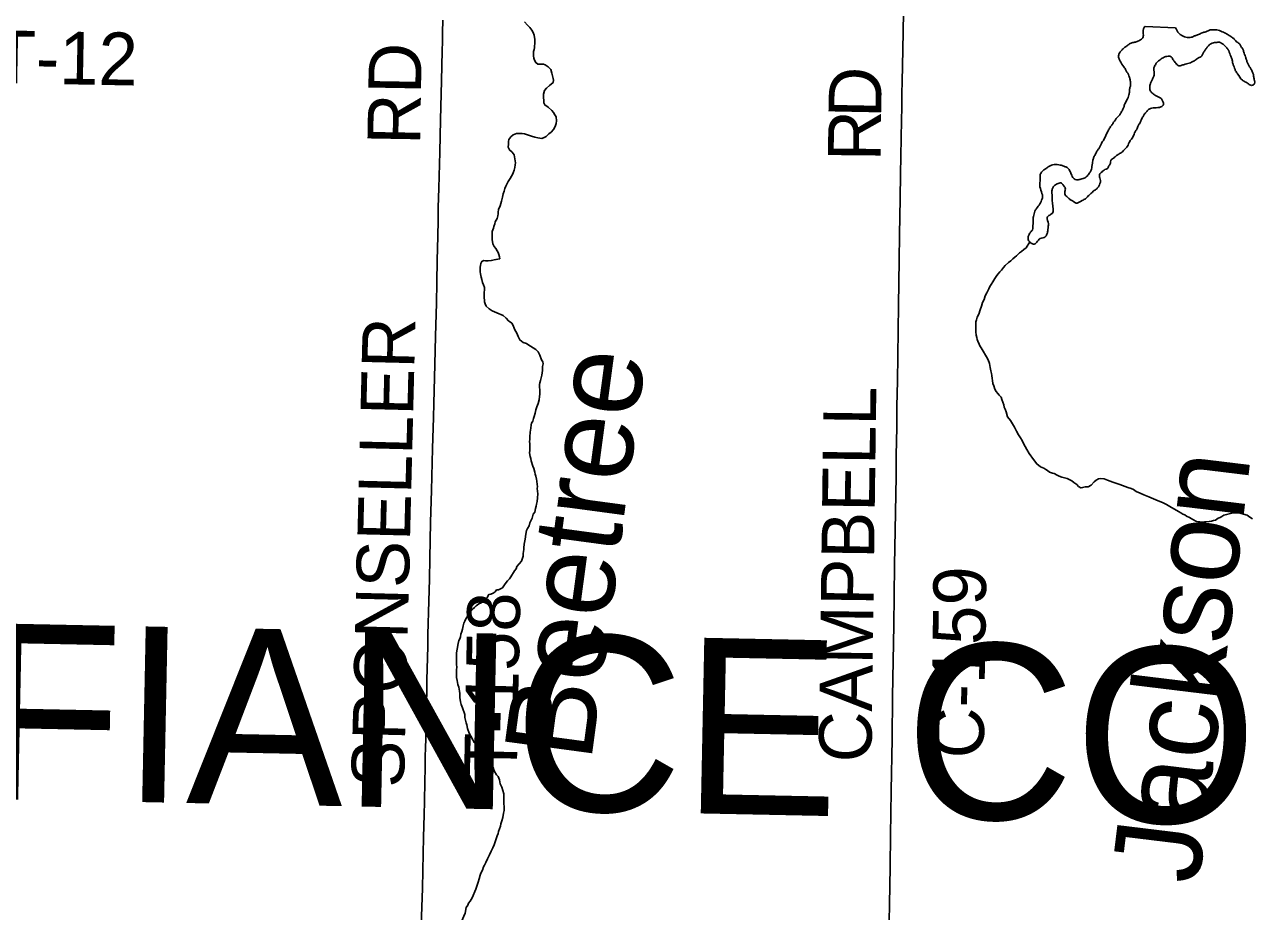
# Model space of a CAD drawing. Extents: x 2.1 to 73.9, y 4 to 26.
# Drawn here: x 47.631 to 48.292, y 20.291 to 20.769 of the extents above; entities that cross this region are included whole.
import ezdxf

# ---------------------------------------------------------------- set-up
doc = ezdxf.new("R2010")
doc.units = 0
for name, color, linetype in [('GM_X_County_Road', 7, 'Continuous'), ('GM_X_County_Road_Text', 7, 'Continuous'), ('GM_X_County_Text', 7, 'Continuous'), ('GM_X_Minor_Lake', 7, 'Continuous'), ('GM_X_Minor_River', 7, 'Continuous'), ('GM_X_Minor_River_Text', 7, 'Continuous'), ('GM_X_Township_Road', 7, 'Continuous'), ('GM_X_Township_Road_Text', 7, 'Continuous')]:
    doc.layers.add(name, color=color, linetype=linetype)

msp = doc.modelspace()

# ---------------------------------------------------------------- linework, layer by layer
at = {"layer": 'GM_X_County_Road'}
msp.add_lwpolyline([(48.09704, 20.27585), (48.09728, 20.29444), (48.09761, 20.31433), (48.09786, 20.33205), (48.09803, 20.34324), (48.09823, 20.35566), (48.09867, 20.38332), (48.09894, 20.40632), (48.09961, 20.44486), (48.09982, 20.46071), (48.1001, 20.47718), (48.10041, 20.49613), (48.10085, 20.52504), (48.10099, 20.53654), (48.10125, 20.55145), (48.10134, 20.56295), (48.10156, 20.57631), (48.10217, 20.61734), (48.10258, 20.64157), (48.10278, 20.65525), (48.10303, 20.67483), (48.10333, 20.68787), (48.10376, 20.71709), (48.10392, 20.72392), (48.10403, 20.73139), (48.10419, 20.7379), (48.10457, 20.755), (48.10486, 20.77493)], dxfattribs=at)
at = {"layer": 'GM_X_Minor_Lake'}
msp.add_line((48.25156, 20.76688), (48.23519, 20.76755), dxfattribs=at)
for points in [[(48.23519, 20.76755), (48.23511, 20.76753), (48.23432, 20.76622), (48.23408, 20.76452), (48.23423, 20.76281), (48.23361, 20.76111), (48.23168, 20.75983), (48.22995, 20.75912), (48.22804, 20.75879), (48.2263, 20.75789), (48.22494, 20.75678), (48.22359, 20.75587), (48.22241, 20.75457), (48.22123, 20.75308), (48.22081, 20.75138), (48.22133, 20.74966), (48.22224, 20.74792), (48.22407, 20.74521), (48.22498, 20.74367), (48.22643, 20.74097), (48.22695, 20.73925), (48.22728, 20.73734), (48.22723, 20.73544), (48.2268, 20.73374), (48.22677, 20.73241), (48.22635, 20.73071), (48.22592, 20.7292), (48.22472, 20.72696), (48.22391, 20.72489), (48.2233, 20.72338), (48.22249, 20.72169), (48.2215, 20.72001), (48.22013, 20.71853), (48.21816, 20.71592), (48.21717, 20.71443), (48.21598, 20.71275), (48.21498, 20.71087), (48.21398, 20.70881), (48.21297, 20.70656), (48.21158, 20.7045), (48.21097, 20.703), (48.21017, 20.70169), (48.20919, 20.70039), (48.20818, 20.69832), (48.20738, 20.69682), (48.20696, 20.69513), (48.20673, 20.6938), (48.2065, 20.6921), (48.20627, 20.69058), (48.20547, 20.68909), (48.20428, 20.68741), (48.20234, 20.68575), (48.201, 20.6854), (48.19908, 20.68489)], [(48.23482, 20.72041), (48.236, 20.72171), (48.23736, 20.72301), (48.23871, 20.72354), (48.24042, 20.72368), (48.24195, 20.72383), (48.24367, 20.72417), (48.24503, 20.72546), (48.2447, 20.72718), (48.24397, 20.72853), (48.24248, 20.72952), (48.24116, 20.73012), (48.23967, 20.73112), (48.23837, 20.73229), (48.23765, 20.73402), (48.23769, 20.73535), (48.23811, 20.73705), (48.23872, 20.73836), (48.23952, 20.74005), (48.23994, 20.74137), (48.23998, 20.74308), (48.23984, 20.74479), (48.24045, 20.74649), (48.24145, 20.74817), (48.24281, 20.74927), (48.24494, 20.75074), (48.24686, 20.75145), (48.24839, 20.7516), (48.24969, 20.75061), (48.2506, 20.74907), (48.25208, 20.74732), (48.25338, 20.74633), (48.25491, 20.74667), (48.25683, 20.74719), (48.25817, 20.74753), (48.26086, 20.7486), (48.2626, 20.74969), (48.26395, 20.75061), (48.2655, 20.75152), (48.26629, 20.75283), (48.26709, 20.75432), (48.26808, 20.75563), (48.26926, 20.75712), (48.27062, 20.75822), (48.27197, 20.75875), (48.2733, 20.75891), (48.27521, 20.75905), (48.27652, 20.75844), (48.27783, 20.75746), (48.27912, 20.75609), (48.28022, 20.75454), (48.28128, 20.75147), (48.282, 20.74974), (48.28233, 20.74802), (48.28286, 20.74649), (48.2834, 20.74515), (48.28393, 20.74361), (48.28503, 20.74206), (48.2876, 20.73857), (48.28947, 20.73757), (48.29097, 20.73658), (48.29247, 20.73578), (48.29421, 20.73688), (48.29406, 20.7384), (48.29373, 20.74031), (48.29339, 20.74203), (48.29268, 20.74376), (48.29195, 20.74511), (48.29104, 20.74646), (48.29032, 20.748), (48.28979, 20.74954), (48.28926, 20.75126), (48.28838, 20.75375), (48.28785, 20.75529), (48.28693, 20.75664), (48.28621, 20.75799), (48.28472, 20.75917), (48.28324, 20.76073), (48.28193, 20.76172), (48.27988, 20.7631), (48.278, 20.7641), (48.27669, 20.76471), (48.27518, 20.76532), (48.27386, 20.76573), (48.27215, 20.76578), (48.27063, 20.76582), (48.2691, 20.76529), (48.26737, 20.76458), (48.26544, 20.76387), (48.26333, 20.76298), (48.26179, 20.76245), (48.26006, 20.76173), (48.25702, 20.76182), (48.25439, 20.76303), (48.25309, 20.7642), (48.25218, 20.76556), (48.25156, 20.76688)], [(48.19908, 20.68489), (48.19738, 20.68512), (48.1959, 20.68668), (48.19536, 20.68803), (48.19446, 20.68995), (48.19317, 20.6915), (48.19167, 20.69211), (48.18997, 20.69273), (48.18864, 20.69296), (48.18694, 20.69319), (48.18388, 20.69251), (48.18252, 20.6916), (48.18097, 20.6905), (48.17961, 20.6894), (48.17862, 20.68771), (48.17852, 20.68411), (48.1783, 20.68278), (48.17844, 20.68107), (48.17949, 20.67762), (48.17983, 20.6759), (48.1796, 20.67458), (48.17662, 20.66953), (48.17563, 20.66803), (48.1754, 20.66652), (48.17498, 20.6652), (48.17473, 20.66293), (48.17464, 20.65932), (48.17441, 20.65799), (48.17342, 20.65669), (48.17243, 20.65501), (48.17201, 20.6535), (48.17235, 20.65216), (48.17365, 20.65079), (48.17534, 20.65018), (48.1771, 20.65184), (48.17924, 20.65349), (48.18077, 20.65383), (48.18194, 20.65513), (48.18256, 20.65682), (48.18278, 20.65815), (48.18283, 20.65986), (48.18305, 20.66118), (48.18238, 20.66462), (48.18375, 20.66591), (48.1853, 20.6672), (48.18553, 20.66853), (48.18524, 20.67195), (48.18509, 20.67348), (48.18494, 20.67519), (48.18499, 20.6769), (48.18484, 20.67862), (48.18527, 20.68031), (48.18606, 20.68162), (48.1878, 20.68272), (48.18972, 20.68324), (48.19102, 20.68206), (48.19212, 20.68032), (48.19188, 20.67862), (48.19202, 20.6769), (48.19332, 20.67554), (48.19462, 20.67436), (48.19593, 20.67357), (48.19856, 20.67236), (48.19991, 20.67308), (48.20126, 20.67381), (48.203, 20.67471), (48.20437, 20.67619), (48.20592, 20.67748), (48.20768, 20.67914), (48.20903, 20.68006), (48.21021, 20.68155), (48.21082, 20.68286), (48.21105, 20.68457), (48.21071, 20.6859), (48.21057, 20.68781), (48.21174, 20.68911), (48.21349, 20.69039), (48.21484, 20.69092), (48.21564, 20.69242), (48.21644, 20.69392), (48.21666, 20.69525), (48.21803, 20.69654), (48.21939, 20.69764), (48.22094, 20.69874), (48.22268, 20.69984), (48.22424, 20.7015), (48.22561, 20.70299), (48.22682, 20.70562), (48.2282, 20.70729), (48.22921, 20.70954), (48.22981, 20.71086), (48.23061, 20.71217), (48.23142, 20.71404), (48.23221, 20.71535), (48.23302, 20.71704), (48.23403, 20.71911), (48.23482, 20.72041)]]:
    msp.add_spline(points, degree=3, dxfattribs=at)
at = {"layer": 'GM_X_Minor_River'}
for points in [[(47.9006, 20.77015), (47.90207, 20.7682), (47.90336, 20.76702), (47.90446, 20.76565), (47.90518, 20.76429), (47.90571, 20.76294), (47.90601, 20.76046), (47.90616, 20.75931), (47.90587, 20.75609), (47.90565, 20.75515), (47.90542, 20.75401), (47.90538, 20.75287), (47.90535, 20.75173), (47.90549, 20.7504), (47.90584, 20.74943), (47.90656, 20.74808), (47.90768, 20.74728), (47.9092, 20.74723), (47.91072, 20.74718), (47.91167, 20.74696), (47.91334, 20.74576), (47.91463, 20.74439), (47.91533, 20.74246), (47.91567, 20.74093), (47.916, 20.73959), (47.91616, 20.73863), (47.91593, 20.73731), (47.91495, 20.73639), (47.91397, 20.73566), (47.91241, 20.73438), (47.91123, 20.73309), (47.91078, 20.73101), (47.91075, 20.73006), (47.91071, 20.72892), (47.91087, 20.72796), (47.91101, 20.72643), (47.91155, 20.72528), (47.91322, 20.72408), (47.91526, 20.7223), (47.91617, 20.72113), (47.9169, 20.71996), (47.91762, 20.7188), (47.91775, 20.7167), (47.91751, 20.71519), (47.91708, 20.71368), (47.91607, 20.712), (47.91489, 20.71052)], [(47.91489, 20.71052), (47.91371, 20.70961), (47.91215, 20.70833), (47.91118, 20.70779), (47.90983, 20.70726), (47.90774, 20.70752), (47.90604, 20.70796), (47.90434, 20.70839), (47.90321, 20.70881), (47.90208, 20.70923), (47.90058, 20.70966), (47.89925, 20.70989), (47.8983, 20.70993), (47.89735, 20.70996), (47.8962, 20.7098), (47.89446, 20.7091), (47.8931, 20.708), (47.8921, 20.70671), (47.89188, 20.70557), (47.89183, 20.70405), (47.89178, 20.70253), (47.89249, 20.70099), (47.89379, 20.6998), (47.89489, 20.69843), (47.8957, 20.69403), (47.89547, 20.6929), (47.89524, 20.69157), (47.895, 20.69006), (47.89439, 20.68875), (47.89397, 20.68781), (47.89356, 20.68687), (47.89276, 20.68557), (47.89176, 20.68408), (47.89115, 20.68296), (47.89053, 20.68146), (47.88992, 20.68015), (47.8895, 20.67883), (47.88907, 20.67732), (47.88863, 20.67562), (47.88818, 20.67336), (47.88734, 20.67091), (47.88651, 20.66885), (47.88628, 20.66752), (47.88625, 20.66657), (47.88621, 20.66543), (47.88579, 20.66411), (47.88519, 20.66318), (47.88478, 20.66225), (47.88455, 20.66111), (47.88394, 20.6598), (47.88372, 20.65886), (47.88309, 20.65697), (47.88306, 20.65602), (47.88302, 20.65488), (47.88314, 20.6526), (47.8833, 20.65164), (47.88345, 20.65049), (47.88416, 20.64895), (47.88508, 20.64797), (47.8858, 20.64661), (47.88634, 20.64564), (47.88669, 20.64468), (47.88703, 20.64334), (47.88719, 20.64238), (47.88508, 20.64188), (47.88259, 20.64139), (47.88087, 20.64126), (47.87954, 20.6413), (47.87859, 20.64133), (47.87743, 20.6408), (47.87702, 20.63986), (47.87679, 20.63873), (47.87657, 20.63779), (47.87653, 20.63665), (47.87668, 20.63531), (47.87684, 20.63416), (47.87716, 20.63244), (47.8775, 20.6311), (47.87783, 20.62957), (47.87836, 20.62822), (47.87889, 20.62687), (47.87886, 20.62592), (47.87879, 20.62383), (47.87875, 20.62269), (47.87871, 20.62136), (47.87886, 20.62002), (47.87902, 20.61906), (47.87937, 20.6181), (47.8799, 20.61675), (47.88138, 20.61537), (47.88306, 20.61437), (47.88681, 20.61272), (47.88775, 20.61231), (47.88907, 20.61169), (47.89055, 20.61031), (47.89183, 20.60894), (47.89369, 20.60755), (47.89442, 20.60638), (47.89495, 20.60503), (47.89548, 20.60368), (47.8962, 20.60252)], [(48.17305, 20.65143), (48.17092, 20.64822), (48.16974, 20.64731), (48.16857, 20.64621), (48.1674, 20.64549), (48.16583, 20.64402), (48.16486, 20.64329), (48.16387, 20.64237), (48.1627, 20.64127), (48.16153, 20.64035), (48.15976, 20.6387), (48.15877, 20.63759), (48.15778, 20.63629), (48.1568, 20.63537), (48.156, 20.63426), (48.15521, 20.63333), (48.1542, 20.63166), (48.15301, 20.62998), (48.1522, 20.62849), (48.1514, 20.62737), (48.15079, 20.62606), (48.14977, 20.624), (48.14895, 20.62232), (48.14832, 20.62044), (48.14751, 20.61875), (48.14687, 20.61687), (48.14624, 20.6148), (48.1454, 20.61254), (48.14459, 20.61086), (48.14416, 20.60935), (48.14394, 20.60841), (48.1439, 20.60727), (48.14385, 20.60575), (48.14382, 20.60461), (48.14395, 20.60289), (48.14409, 20.60117), (48.14442, 20.59983), (48.14458, 20.59887), (48.14494, 20.59791), (48.14565, 20.59637), (48.146, 20.5954), (48.14673, 20.59443), (48.14727, 20.59346), (48.14962, 20.58958), (48.15052, 20.58783), (48.15122, 20.58591), (48.15153, 20.58381), (48.15204, 20.58189), (48.15238, 20.58054), (48.15253, 20.5794), (48.15267, 20.57787), (48.15283, 20.57672), (48.15297, 20.5752), (48.1535, 20.57385), (48.1542, 20.57211), (48.15492, 20.57076), (48.15565, 20.56978), (48.15638, 20.56881), (48.15749, 20.56782), (48.15783, 20.56648), (48.15836, 20.56513), (48.15888, 20.56359), (48.15923, 20.56244), (48.15976, 20.56128), (48.16029, 20.55993), (48.16096, 20.55724), (48.16261, 20.5551), (48.1637, 20.55335), (48.16478, 20.5516), (48.16586, 20.54947), (48.16694, 20.54753), (48.16802, 20.54579), (48.16893, 20.54443), (48.16964, 20.54269), (48.17054, 20.54114), (48.17144, 20.53959), (48.17271, 20.53745), (48.17489, 20.53415), (48.17672, 20.5318), (48.17876, 20.53021), (48.18045, 20.5294), (48.18157, 20.52879), (48.18251, 20.52819), (48.18362, 20.52739), (48.18513, 20.52677), (48.18607, 20.52655), (48.18776, 20.52573), (48.18888, 20.52512), (48.1902, 20.5247), (48.19171, 20.52427), (48.19303, 20.52384), (48.19453, 20.52322), (48.19566, 20.52262), (48.19677, 20.52182), (48.19826, 20.52063), (48.19918, 20.51965), (48.20049, 20.51884), (48.20144, 20.519), (48.20279, 20.51934)], [(47.8962, 20.60252), (47.89673, 20.60136), (47.89708, 20.6004), (47.89798, 20.59865), (47.89891, 20.59786), (47.89984, 20.59726), (47.90153, 20.59663), (47.90284, 20.59583), (47.90377, 20.59523), (47.90527, 20.59442), (47.90657, 20.59342), (47.90787, 20.59224), (47.90876, 20.59031), (47.90963, 20.58781), (47.91036, 20.58683), (47.91051, 20.58568), (47.91028, 20.58436), (47.91025, 20.58322), (47.91021, 20.58208), (47.90994, 20.57962), (47.90951, 20.57811), (47.90909, 20.57679), (47.90886, 20.57547), (47.90863, 20.57452), (47.90859, 20.57319), (47.90873, 20.57167), (47.9087, 20.57053), (47.90885, 20.56938), (47.90862, 20.56806), (47.90837, 20.56635), (47.90793, 20.56427), (47.90711, 20.56259), (47.90668, 20.56089), (47.90624, 20.55919), (47.9058, 20.55731), (47.90538, 20.55618), (47.90496, 20.55486), (47.90435, 20.55374), (47.90413, 20.5528), (47.90389, 20.55109), (47.90362, 20.54882), (47.90335, 20.54635), (47.90331, 20.54502), (47.90328, 20.54388), (47.90342, 20.54255), (47.90339, 20.54141), (47.90331, 20.53894), (47.90327, 20.5378), (47.90358, 20.5357), (47.90394, 20.53473), (47.90408, 20.5334), (47.90494, 20.53051), (47.90548, 20.52936), (47.90617, 20.52724), (47.90633, 20.52628), (47.90667, 20.52513), (47.90701, 20.5236), (47.90716, 20.52245), (47.9073, 20.52073), (47.90745, 20.51959), (47.90741, 20.51845), (47.9077, 20.51559), (47.90745, 20.5135), (47.90739, 20.5116), (47.90696, 20.51009), (47.90673, 20.50896), (47.9065, 20.50782), (47.90606, 20.50575), (47.90526, 20.50463), (47.90462, 20.50256), (47.904, 20.50106), (47.90339, 20.49994), (47.90296, 20.49843), (47.90216, 20.49694), (47.90155, 20.49582), (47.9013, 20.49392), (47.90083, 20.49127), (47.90036, 20.48844), (47.90011, 20.48654), (47.90008, 20.48559), (47.89982, 20.48351), (47.89977, 20.48199), (47.89893, 20.47935), (47.89755, 20.47788), (47.89636, 20.47639), (47.89594, 20.47527), (47.89514, 20.47415), (47.89314, 20.47098), (47.89234, 20.46987), (47.89135, 20.46876), (47.89016, 20.46709), (47.88857, 20.46505), (47.88644, 20.46398), (47.88548, 20.46382), (47.88469, 20.46289), (47.88353, 20.46217), (47.88237, 20.46164), (47.88121, 20.4613), (47.8804, 20.4598), (47.87883, 20.45814), (47.87707, 20.45687)], [(48.20279, 20.51934), (48.20451, 20.51947), (48.20606, 20.52037), (48.20764, 20.52203), (48.20881, 20.52294), (48.20997, 20.52367), (48.21132, 20.524), (48.21302, 20.52375), (48.2149, 20.52293), (48.21772, 20.52189), (48.22149, 20.52062), (48.22582, 20.51915), (48.22771, 20.51851), (48.22883, 20.51791), (48.23032, 20.51691), (48.23239, 20.51608), (48.23445, 20.51506), (48.23708, 20.51402), (48.23972, 20.51298), (48.24216, 20.51195), (48.2446, 20.51092), (48.24666, 20.5099), (48.24854, 20.50889), (48.25321, 20.50607), (48.25433, 20.50546), (48.25545, 20.50466), (48.25658, 20.50424), (48.25751, 20.50364), (48.25901, 20.50283), (48.26088, 20.50182), (48.26294, 20.5008), (48.26465, 20.50055), (48.26616, 20.50031), (48.26712, 20.50047), (48.26808, 20.50063), (48.2696, 20.50077), (48.27094, 20.50092), (48.2721, 20.50126), (48.27305, 20.50142), (48.27461, 20.50251), (48.27557, 20.50286), (48.27654, 20.50339), (48.27752, 20.50412), (48.27905, 20.50445), (48.28194, 20.50531), (48.28327, 20.50545), (48.28461, 20.50541), (48.28631, 20.50516), (48.2882, 20.50472), (48.29009, 20.50409), (48.29158, 20.50309), (48.29307, 20.50209)], [(47.87707, 20.45687), (47.87591, 20.45634), (47.87454, 20.45524), (47.87356, 20.45432), (47.87239, 20.45341), (47.87121, 20.45212), (47.87019, 20.45006), (47.869, 20.44857), (47.86838, 20.44707), (47.86777, 20.44595), (47.86753, 20.44444), (47.8671, 20.44274), (47.86668, 20.44142), (47.86625, 20.43992), (47.86601, 20.43859), (47.8656, 20.43746), (47.86519, 20.43653), (47.86476, 20.43502), (47.86428, 20.43199), (47.86383, 20.42991), (47.86379, 20.42858), (47.86391, 20.42649), (47.86386, 20.42497), (47.86383, 20.42383), (47.86396, 20.42211), (47.86393, 20.42097), (47.8639, 20.42002), (47.86385, 20.41869), (47.86379, 20.4166), (47.86412, 20.41507), (47.86446, 20.41391), (47.86462, 20.41296), (47.86514, 20.41142), (47.86546, 20.40932), (47.86561, 20.40798), (47.86573, 20.40588), (47.86604, 20.40359), (47.86637, 20.40206), (47.86708, 20.40032), (47.86742, 20.39917), (47.86795, 20.39782), (47.86829, 20.39667), (47.86843, 20.39514), (47.86876, 20.39361), (47.8691, 20.39227), (47.86945, 20.39111), (47.86977, 20.3892), (47.87064, 20.3867), (47.87153, 20.38496), (47.87262, 20.38302), (47.87333, 20.38166), (47.87444, 20.38049), (47.87517, 20.37951), (47.8757, 20.37835), (47.87808, 20.37523), (47.87918, 20.37405), (47.88028, 20.37268), (47.8812, 20.3717), (47.88192, 20.37035), (47.88284, 20.36918), (47.88357, 20.3682), (47.88408, 20.36628), (47.88534, 20.36415), (47.88627, 20.36336), (47.88697, 20.36143), (47.88747, 20.35932), (47.88837, 20.35758), (47.88888, 20.35566), (47.88939, 20.35393), (47.88933, 20.35203), (47.88943, 20.34899), (47.88954, 20.3467), (47.88949, 20.34499), (47.88925, 20.34348), (47.8888, 20.34121), (47.88835, 20.33932), (47.88774, 20.33782), (47.8875, 20.33649), (47.88707, 20.33499), (47.88646, 20.33368), (47.88623, 20.33254), (47.88581, 20.33122), (47.88519, 20.32972), (47.88476, 20.32803), (47.88414, 20.32652), (47.88351, 20.32483), (47.8825, 20.32296), (47.88168, 20.32109), (47.88065, 20.31884), (47.87964, 20.31697), (47.87902, 20.31547), (47.87842, 20.31454), (47.8778, 20.31285), (47.87698, 20.31116), (47.87656, 20.31004), (47.87612, 20.30815), (47.87549, 20.30627), (47.87485, 20.3042), (47.87423, 20.3025), (47.87236, 20.29781), (47.87117, 20.29614)], [(47.87117, 20.29614), (47.87037, 20.29502), (47.86995, 20.2939), (47.86915, 20.29259), (47.86848, 20.28957), (47.86269, 20.27658)]]:
    msp.add_lwpolyline(points, dxfattribs=at)
at = {"layer": 'GM_X_Township_Road'}
msp.add_lwpolyline([(47.84481, 20.28273), (47.84523, 20.29297), (47.84549, 20.30291), (47.84572, 20.31254), (47.84611, 20.33056), (47.8464, 20.34268), (47.84653, 20.34982), (47.84677, 20.36068), (47.84692, 20.36782), (47.84695, 20.36969), (47.84697, 20.37155), (47.84702, 20.37434), (47.84711, 20.37838), (47.84724, 20.38397), (47.84735, 20.38894), (47.84748, 20.39453), (47.8476, 20.39981), (47.84769, 20.40384), (47.84778, 20.4085), (47.84783, 20.41067), (47.8479, 20.41378), (47.84794, 20.41657), (47.84801, 20.41998), (47.84807, 20.42278), (47.84815, 20.42588), (47.84821, 20.42868), (47.84831, 20.43209), (47.84838, 20.43582), (47.84848, 20.43986), (47.84893, 20.45781), (47.84922, 20.4696), (47.84944, 20.48077), (47.84991, 20.50034), (47.85036, 20.51742), (47.85087, 20.5401), (47.85137, 20.55686), (47.85154, 20.5643), (47.85215, 20.58542), (47.85253, 20.60065), (47.85299, 20.61835), (47.85322, 20.62954), (47.85351, 20.64165), (47.85375, 20.65439), (47.85392, 20.66309), (47.85405, 20.66992), (47.85437, 20.68048), (47.85484, 20.69975), (47.85521, 20.71715), (47.85574, 20.73827), (47.85607, 20.75442), (47.85622, 20.75939), (47.85634, 20.76424), (47.8565, 20.77098)], dxfattribs=at)

# ---------------------------------------------------------------- texts
at = {"layer": 'GM_X_County_Road_Text'}
for s, height, rotation, p in [('D', 0.02841, 88.85973, (48.09276, 20.71812)), ('R', 0.02841, 89.43991, (48.09253, 20.69487)), ('CAMPBELL', 0.028409, 89.23091, (48.08753, 20.37075)), ('C-159', 0.028409, 89.17351, (48.14806, 20.37287))]:
    msp.add_text(s, height=height, rotation=rotation, dxfattribs=at).set_placement(p)
at = {"layer": 'GM_X_County_Text'}
msp.add_text('DEFIANCE COUNTY', height=0.094697, rotation=358.83645, dxfattribs=at).set_placement((47.42947, 20.35487))
at = {"layer": 'GM_X_Minor_River_Text'}
for s, height, rotation, p in [('Beetree', 0.047375, 82.34083, (47.93633, 20.37064)), ('Jackson', 0.047376, 83.04649, (48.26396, 20.30461))]:
    msp.add_text(s, height=height, rotation=rotation, dxfattribs=at).set_placement(p)
at = {"layer": 'GM_X_Township_Road_Text'}
for s, rotation, p in [('T-12', 358.94286, (47.61362, 20.73714)), ('RD', 89.01842, (47.8442, 20.70361)), ('SPONSELLER', 88.57011, (47.83544, 20.35707)), ('T-158', 88.89427, (47.89634, 20.36309))]:
    msp.add_text(s, height=0.028409, rotation=rotation, dxfattribs=at).set_placement(p)

doc.saveas('drawing.dxf')
